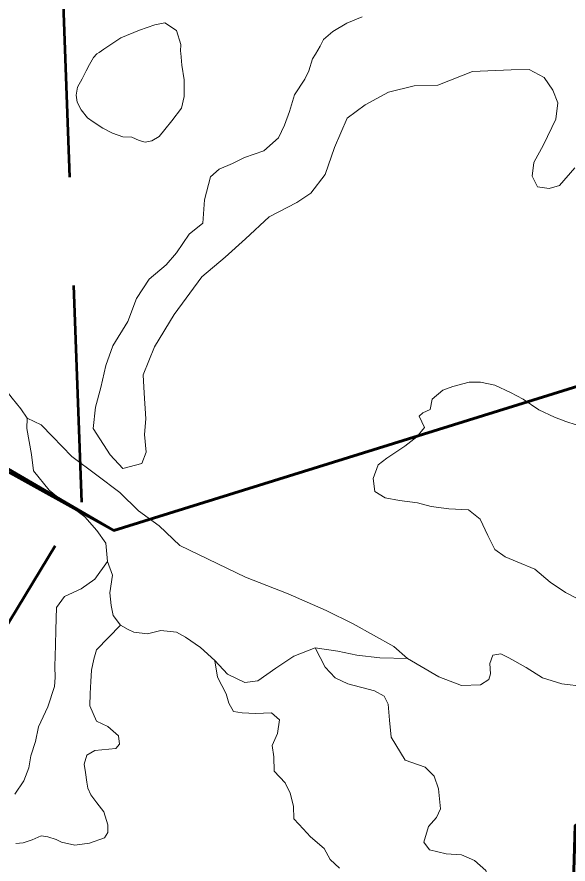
# Model space of a CAD drawing. Extents: x -1643653 to 4543381, y 1624270 to 13878484.
# Drawn here: x 758864 to 760390, y 8935210 to 8937556 of the extents above; entities that cross this region are included whole.
import ezdxf

# ---------------------------------------------------------------- set-up
doc = ezdxf.new("R2010")
doc.units = 0
doc.header["$LTSCALE"] = 200
doc.linetypes.add('MEDIUM_DASHED', pattern=[4.5, 3, -1.5])
for name, color, linetype, lineweight in [('1', 7, 'Continuous', 13), ('27', 7, 'Continuous', 53), ('29', 7, 'Continuous', 13)]:
    doc.layers.add(name, color=color, linetype=linetype, lineweight=lineweight)

msp = doc.modelspace()

# ---------------------------------------------------------------- linework, layer by layer
at = {"layer": '1', "lineweight": 25}
msp.add_spline([(814781, 9009175.5), (814787.2, 9009173.4), (814796.9, 9009173.4), (814799.4, 9009172.4), (814805.1, 9009174.5), (814805.6, 9009176.5), (814811.7, 9009179.5), (814811.7, 9009179.5), (814801.5, 9009181), (814790.7, 9009181.5), (814784.1, 9009183.1), (814777.4, 9009185.1), (814778.4, 9009175.5)], degree=3, dxfattribs=at)
at = {"layer": '27', "linetype": 'MEDIUM_DASHED'}
msp.add_lwpolyline([(757256.9, 8933270.8), (759043.1, 8936212.7), (758845.6, 8941627.9)], dxfattribs=at)
at = {"layer": '27'}
for points in [[(761863.2, 8935474.4), (761503.8, 8936061.7), (760749.2, 8936636.9), (759132.1, 8936133.6), (758557.1, 8936469.1), (757467.1, 8937056.4), (756353.1, 8938206.9), (755454.7, 8938650.3)], [(756353.1, 8938206.9), (757467.1, 8937056.4), (759132.1, 8936133.6), (760749.2, 8936636.9), (761503.8, 8936061.7), (761863.2, 8935474.4), (761899.9, 8935404), (761695.8, 8935354), (761569.5, 8935404.5), (761333.8, 8935396.1), (761224.4, 8935522.4), (761114.9, 8935547.7), (760980.2, 8935522.4), (760736.1, 8935547.7), (760727.7, 8935446.6), (760660.4, 8935345.5), (760565.5, 8935352.5), (760475, 8935352.5), (760409.6, 8935317.2), (760404.6, 8935161.3)], [(760404.6, 8935161.3), (760409.6, 8935317.2), (760475, 8935352.5), (760565.5, 8935352.5), (760660.4, 8935345.5), (760727.7, 8935446.6), (760736.1, 8935547.7), (760980.2, 8935522.4), (761114.9, 8935547.7), (761224.4, 8935522.4), (761333.8, 8935396.1), (761569.5, 8935404.5), (761695.8, 8935354), (761899.9, 8935404), (761863.2, 8935474.4), (761503.8, 8936061.7), (760749.2, 8936636.9), (759132.1, 8936133.6), (757467.1, 8937056.4), (756353.1, 8938206.9)]]:
    msp.add_lwpolyline(points, dxfattribs=at)
at = {"layer": '29'}
for p, q in [((759091.3, 8937457.2), (759104.8, 8937466.1)), ((759316.7, 8937460.9), (759317.2, 8937455.6)), ((759317.2, 8937455.6), (759316.7, 8937460.9))]:
    msp.add_line(p, q, dxfattribs=at)
at = {"layer": '29', "lineweight": 53}
msp.add_lwpolyline([(761863.2, 8935474.4), (761503.8, 8936061.7), (760749.2, 8936636.9), (759132.1, 8936133.6), (758557.1, 8936469.1), (757467.1, 8937056.4), (756353.1, 8938206.9), (755454.7, 8938650.3)], dxfattribs=at)
at = {"layer": '29', "lineweight": 25}
msp.add_lwpolyline([(760749.2, 8936636.9), (759132.1, 8936133.6), (757467.1, 8937056.4), (756353.1, 8938206.9), (755454.7, 8938650.3)], dxfattribs=at)
at = {"layer": '29'}
for points in [[(759819.7, 8937556.4), (759777, 8937538.8), (759738.7, 8937515.3), (759712.6, 8937492.8)], [(759819.7, 8937556.4), (759777, 8937538.8), (759738.7, 8937515.3), (759712.6, 8937492.8)], [(759316.7, 8937460.9), (759317.4, 8937479.4), (759305.2, 8937518.2), (759273.4, 8937539.3), (759245.3, 8937534), (759203, 8937519.2), (759151.9, 8937498.2), (759104.8, 8937466.1), (759091.3, 8937457.2)], [(759104.8, 8937466.1), (759151.9, 8937498.2), (759203, 8937519.2), (759245.3, 8937534), (759273.4, 8937539.3), (759305.2, 8937518.2), (759317.4, 8937479.4), (759316.7, 8937460.9)], [(759690.3, 8937453), (759703.4, 8937474.7), (759712.6, 8937492.8)], [(759712.6, 8937492.8), (759703.4, 8937474.7), (759690.3, 8937453)], [(759317.2, 8937455.6), (759320.8, 8937422), (759326.5, 8937381.7), (759326.6, 8937335.5), (759319.9, 8937303.3), (759292.4, 8937267.6), (759273.3, 8937244.4), (759257.2, 8937224.8), (759237.1, 8937213.1), (759218.7, 8937209.2), (759202.4, 8937214), (759181.7, 8937222.9), (759156.6, 8937224.1), (759128, 8937234.1), (759101.4, 8937247.8), (759074.5, 8937265.3), (759058.8, 8937276), (759041.3, 8937298.2), (759030.6, 8937319.8), (759028, 8937339.5), (759031.9, 8937361.5), (759044.1, 8937384.4), (759055.4, 8937406), (759064.5, 8937424.2), (759076.1, 8937443.4), (759085.2, 8937453.1), (759091.3, 8937457.2)], [(759091.3, 8937457.2), (759085.2, 8937453.1), (759076.1, 8937443.4), (759064.5, 8937424.2), (759055.4, 8937406), (759044.1, 8937384.4), (759031.9, 8937361.5), (759028, 8937339.5), (759030.6, 8937319.8), (759041.3, 8937298.2), (759058.8, 8937276), (759074.5, 8937265.3), (759101.4, 8937247.8), (759128, 8937234.1), (759156.6, 8937224.1), (759181.7, 8937222.9), (759202.4, 8937214), (759218.7, 8937209.2), (759237.1, 8937213.1), (759257.2, 8937224.8), (759273.3, 8937244.4), (759292.4, 8937267.6), (759319.9, 8937303.3), (759326.6, 8937335.5), (759326.5, 8937381.7), (759320.8, 8937422), (759317.2, 8937455.6)], [(760408.8, 8937137.9), (760366.3, 8937089.4), (760337.4, 8937080.3), (760305.6, 8937084.9), (760290.4, 8937115.2), (760294.9, 8937153.1), (760322.2, 8937201.6), (760355.6, 8937272.8), (760361.7, 8937318.3), (760347.6, 8937353), (760323.7, 8937387.8), (760282.2, 8937410.5), (760232.7, 8937409.2), (760125, 8937404.7), (760029.4, 8937366.8), (759964.1, 8937365.3), (759892.8, 8937347.1), (759828.1, 8937312.1), (759778.1, 8937275.8), (759743.1, 8937193.9), (759717.3, 8937119.7), (759677.8, 8937067.8), (759638.4, 8937042), (759562.5, 8937002.6), (759496.9, 8936941.7), (759440.8, 8936890.2), (759375.8, 8936835.9), (759299.4, 8936731.8), (759244.8, 8936642.4), (759212.9, 8936565.1), (759216, 8936513.7), (759220.6, 8936443.3), (759217.5, 8936399.4), (759222.1, 8936350.9), (759210, 8936319.1), (759156.8, 8936305.4), (759121.9, 8936343.3), (759074.9, 8936416.1), (759081, 8936475.2), (759096.1, 8936529.7), (759109.8, 8936590.3), (759129.5, 8936644.9), (759170.6, 8936712.6), (759194.9, 8936776.2), (759229.8, 8936829.3), (759276.8, 8936869.3), (759305.6, 8936902.7), (759340.5, 8936954.2), (759378.4, 8936984.5), (759383, 8937049.7), (759399.7, 8937113.3), (759424, 8937134.6), (759460.6, 8937149.6), (759494, 8937166.3), (759547.2, 8937184.6), (759588.1, 8937220.8), (759604.8, 8937256.4), (759618.5, 8937294.3), (759632.1, 8937339.8), (759661, 8937383.7), (759671.6, 8937406.5), (759682.2, 8937439.8), (759690.3, 8937453)], [(759690.3, 8937453), (759682.2, 8937439.8), (759671.6, 8937406.5), (759661, 8937383.7), (759632.1, 8937339.8), (759618.5, 8937294.3), (759604.8, 8937256.4), (759588.1, 8937220.8), (759547.2, 8937184.6), (759494, 8937166.3), (759460.6, 8937149.6), (759424, 8937134.6), (759399.7, 8937113.3), (759383, 8937049.7), (759378.4, 8936984.5), (759340.5, 8936954.2), (759305.6, 8936902.7), (759276.8, 8936869.3), (759229.8, 8936829.3), (759194.9, 8936776.2), (759170.6, 8936712.6), (759129.5, 8936644.9), (759109.8, 8936590.3), (759096.1, 8936529.7), (759081, 8936475.2), (759074.9, 8936416.1), (759121.9, 8936343.3), (759156.8, 8936305.4), (759210, 8936319.1), (759222.1, 8936350.9), (759217.5, 8936399.4), (759220.6, 8936443.3), (759216, 8936513.7), (759212.9, 8936565.1), (759244.8, 8936642.4), (759299.4, 8936731.8), (759375.8, 8936835.9), (759440.8, 8936890.2), (759496.9, 8936941.7), (759562.5, 8937002.6), (759638.4, 8937042), (759677.8, 8937067.8), (759717.3, 8937119.7), (759743.1, 8937193.9), (759778.1, 8937275.8), (759828.1, 8937312.1), (759892.8, 8937347.1), (759964.1, 8937365.3), (760029.4, 8937366.8), (760125, 8937404.7), (760232.7, 8937409.2), (760282.2, 8937410.5), (760323.7, 8937387.8), (760347.6, 8937353), (760361.7, 8937318.3), (760355.6, 8937272.8), (760322.2, 8937201.6), (760294.9, 8937153.1), (760290.4, 8937115.2), (760305.6, 8937084.9), (760337.4, 8937080.3), (760366.3, 8937089.4), (760408.8, 8937137.9)], [(758892.2, 8936445.2), (758874.4, 8936470.8), (758850.7, 8936500.4), (758834.8, 8936520.2), (758797.3, 8936547.8), (758753.8, 8936559.7), (758716.3, 8936593.2), (758647.1, 8936630.7), (758605.6, 8936644.5), (758551.5, 8936666.7)], [(760443.6, 8935930.8), (760382.9, 8935962.6), (760340.3, 8935990.8), (760297.8, 8936027.2), (760249.1, 8936047.6), (760215.3, 8936061.2), (760187, 8936081.7), (760167.3, 8936119.6), (760146, 8936165.1), (760114.1, 8936190.8), (760059.5, 8936193.8), (760011, 8936199.9), (759973, 8936210.5), (759922.9, 8936216.6), (759883.5, 8936224.2), (759854.6, 8936242.3), (759850, 8936278.1), (759863.7, 8936316), (759888, 8936334.1), (759938, 8936367.5), (759971.4, 8936393.2), (759992.7, 8936419), (759977.5, 8936450.8), (759988.1, 8936459.9), (760007.8, 8936469), (760013.9, 8936497.8), (760042.8, 8936522.1), (760070.3, 8936532.7), (760115.7, 8936544.5), (760147.5, 8936544.3), (760186.8, 8936536.1), (760230.4, 8936516.1), (760265.8, 8936497.2), (760308.7, 8936468.3), (760352.3, 8936447.6), (760383.6, 8936435.7), (760440.8, 8936416.9)], [(760440.8, 8936416.9), (760383.6, 8936435.7), (760352.3, 8936447.6), (760308.7, 8936468.3), (760265.8, 8936497.2), (760230.4, 8936516.1), (760186.8, 8936536.1), (760147.5, 8936544.3), (760115.7, 8936544.5), (760070.3, 8936532.7), (760042.8, 8936522.1), (760013.9, 8936497.8), (760007.8, 8936469), (759988.1, 8936459.9), (759977.5, 8936450.8), (759992.7, 8936419), (759971.4, 8936393.2), (759938, 8936367.5), (759888, 8936334.1), (759863.7, 8936316), (759850, 8936278.1), (759854.6, 8936242.3), (759883.5, 8936224.2), (759922.9, 8936216.6), (759973, 8936210.5), (760011, 8936199.9), (760059.5, 8936193.8), (760114.1, 8936190.8), (760146, 8936165.1), (760167.3, 8936119.6), (760187, 8936081.7), (760215.3, 8936061.2), (760249.1, 8936047.6), (760297.8, 8936027.2), (760340.3, 8935990.8), (760382.9, 8935962.6), (760443.6, 8935930.8)], [(758850.7, 8936500.4), (758874.4, 8936470.8), (758892.2, 8936445.2), (758931.2, 8936426.5), (758961.9, 8936394), (759015.7, 8936338.8), (759084.7, 8936287), (759148.3, 8936239), (759200.7, 8936188.2), (759257.5, 8936147.1), (759314.6, 8936092.5), (759496.9, 8936004.9), (759615, 8935958.8), (759719.9, 8935912.2), (759794.9, 8935875.9), (759907.4, 8935812.7), (759945.3, 8935779.4), (760032.3, 8935729.2), (760094.6, 8935705), (760147.7, 8935706.5), (760170.4, 8935721.6), (760175, 8935736.8), (760173.5, 8935765.6), (760181.1, 8935788.3), (760203.8, 8935792.9), (760225.8, 8935781.3), (760274.2, 8935754.2), (760319.2, 8935726.2), (760372.3, 8935709.5), (760434.5, 8935701.9)], [(759945.3, 8935779.4), (759868.8, 8935781.8), (759805.1, 8935788.8), (759752.2, 8935799.8), (759690, 8935809), (759630.1, 8935786.1), (759580.5, 8935752.8), (759530.6, 8935717.5), (759495, 8935713), (759446.5, 8935736.3), (759411.5, 8935774.1), (759372.2, 8935810.1), (759330.3, 8935838.6), (759305.7, 8935852), (759261.9, 8935857.1), (759225.8, 8935847.7), (759187.2, 8935852), (759171.7, 8935859.7), (759150.8, 8935872), (759130.2, 8935898.6), (759125, 8935926.1), (759120.7, 8935961.3), (759128.5, 8936010.2), (759114.7, 8936048.4), (759109.6, 8936099.1), (759085.5, 8936134.2), (759051.6, 8936171.9), (759022.2, 8936193.8), (758995.6, 8936207.5), (758973, 8936228.6), (758953.4, 8936245.9), (758909.9, 8936299.2), (758904, 8936344.5), (758890.8, 8936416.1), (758892.2, 8936445.2)], [(759114.7, 8936048.4), (759109.6, 8936099.1), (759085.5, 8936134.2), (759051.6, 8936171.9), (759022.2, 8936193.8), (758995.6, 8936207.5), (758973, 8936228.6), (758953.4, 8936245.9), (758909.9, 8936299.2), (758904, 8936344.5), (758890.8, 8936416.1), (758892.2, 8936445.2)], [(759114.7, 8936048.4), (759079.4, 8935999.4), (759041.5, 8935972.1), (758995.9, 8935950.9), (758973.2, 8935920.6), (758971.2, 8935859.2), (758970.2, 8935816), (758968.5, 8935757.7), (758969.4, 8935726.8), (758967.6, 8935702.2), (758949.6, 8935645.5), (758923.8, 8935590.6), (758915.2, 8935549.4), (758902.2, 8935510.3), (758897.1, 8935476.9), (758883.3, 8935440.8), (758857.6, 8935404)], [(758857.6, 8935404), (758883.3, 8935440.8), (758897.1, 8935476.9), (758902.2, 8935510.3), (758915.2, 8935549.4), (758923.8, 8935590.6), (758949.6, 8935645.5), (758967.6, 8935702.2), (758969.4, 8935726.8), (758968.5, 8935757.7), (758970.2, 8935816), (758971.2, 8935859.2), (758973.2, 8935920.6), (758995.9, 8935950.9), (759041.5, 8935972.1), (759079.4, 8935999.4), (759114.7, 8936048.4)], [(758861.2, 8935267.2), (758881, 8935268.9), (758905.9, 8935277.5), (758930.8, 8935288.7), (758949.7, 8935286.1), (758972.1, 8935278.4), (758987.5, 8935270.6), (759024.5, 8935262.9), (759064.8, 8935268.1), (759106.1, 8935283.5), (759115.6, 8935298.1), (759115.6, 8935318.7), (759104, 8935354.9), (759085.1, 8935380.4), (759068.3, 8935401.9), (759059.7, 8935420.5), (759057.1, 8935436.8), (759053.7, 8935464.3), (759050.2, 8935486.6), (759057.1, 8935512.3), (759079.5, 8935524.4), (759137.9, 8935530.4), (759148.2, 8935542.4), (759144.8, 8935565.5), (759115.6, 8935591.3), (759083.8, 8935605.9), (759066.1, 8935648.8), (759066.3, 8935682.6), (759068, 8935715.9), (759070.1, 8935747.2), (759076.7, 8935777.6), (759084.4, 8935803.3), (759150.8, 8935872)], [(759150.8, 8935872), (759084.4, 8935803.3), (759076.7, 8935777.6), (759070.1, 8935747.2), (759068, 8935715.9), (759066.3, 8935682.6), (759066.1, 8935648.8), (759083.8, 8935605.9), (759115.6, 8935591.3), (759144.8, 8935565.5), (759148.2, 8935542.4), (759137.9, 8935530.4), (759079.5, 8935524.4), (759057.1, 8935512.3), (759050.2, 8935486.6), (759053.7, 8935464.3), (759057.1, 8935436.8), (759059.7, 8935420.5), (759068.3, 8935401.9), (759085.1, 8935380.4), (759104, 8935354.9), (759115.6, 8935318.7), (759115.6, 8935298.1), (759106.1, 8935283.5), (759064.8, 8935268.1), (759024.5, 8935262.9), (758987.5, 8935270.6), (758972.1, 8935278.4), (758949.7, 8935286.1), (758930.8, 8935288.7), (758905.9, 8935277.5), (758881, 8935268.9), (758861.2, 8935267.2)], [(759412.1, 8935773.4), (759411.5, 8935774.1), (759372.2, 8935810.1), (759330.3, 8935838.6), (759305.7, 8935852), (759261.9, 8935857.1), (759225.8, 8935847.7), (759187.2, 8935852), (759171.7, 8935859.7), (759150.8, 8935872)], [(760172.5, 8935144.4), (760174.5, 8935157.9), (760161.8, 8935192.2), (760131.2, 8935219.9), (760094.6, 8935235.6), (760052.4, 8935238.7), (760006.4, 8935249.8), (759990.7, 8935271.5), (760003, 8935314.7), (760025.3, 8935339.3), (760036.2, 8935363.5), (760031.4, 8935419), (760018.7, 8935453.8), (759994.3, 8935478.3), (759939.2, 8935498.5), (759899.8, 8935562.2), (759895.2, 8935609.1), (759892, 8935652.8), (759881, 8935675.4), (759854, 8935689.9), (759779.6, 8935709.7), (759744.7, 8935726.3), (759717.4, 8935755.1), (759690, 8935809)], [(759945.3, 8935779.4), (759868.8, 8935781.8), (759805.1, 8935788.8), (759752.2, 8935799.8), (759690, 8935809)], [(759690, 8935809), (759717.4, 8935755.1), (759744.7, 8935726.3), (759779.6, 8935709.7), (759854, 8935689.9), (759881, 8935675.4), (759892, 8935652.8), (759895.2, 8935609.1), (759899.8, 8935562.2), (759939.2, 8935498.5), (759994.3, 8935478.3), (760018.7, 8935453.8), (760031.4, 8935419), (760036.2, 8935363.5), (760025.3, 8935339.3), (760003, 8935314.7), (759990.7, 8935271.5), (760006.4, 8935249.8), (760052.4, 8935238.7), (760094.6, 8935235.6), (760131.2, 8935219.9), (760161.8, 8935192.2), (760174.5, 8935157.9), (760172.5, 8935144.4)], [(760434.5, 8935701.9), (760372.3, 8935709.5), (760319.2, 8935726.2), (760274.2, 8935754.2), (760225.8, 8935781.3), (760203.8, 8935792.9), (760181.1, 8935788.3), (760173.5, 8935765.6), (760175, 8935736.8), (760170.4, 8935721.6), (760147.7, 8935706.5), (760094.6, 8935705), (760032.3, 8935729.2), (759945.3, 8935779.4)], [(759412.1, 8935773.4), (759419.5, 8935727.4), (759442.9, 8935681.7), (759450.1, 8935655.8), (759463.8, 8935632.9), (759487.6, 8935629.4), (759524.5, 8935627.6), (759568.5, 8935629.1), (759591.2, 8935609.4), (759585.2, 8935571.5), (759570.5, 8935538.8), (759575, 8935506.9), (759576.3, 8935467.5), (759606.6, 8935435.7), (759620.3, 8935406.9), (759629.4, 8935370.5), (759630.9, 8935335.7), (759644.6, 8935320.5), (759656.7, 8935308.4), (759676.4, 8935285.7), (759714.4, 8935253.8), (759731.1, 8935223.5), (759756.9, 8935199.3)], [(759756.9, 8935199.3), (759731.1, 8935223.5), (759714.4, 8935253.8), (759676.4, 8935285.7), (759656.7, 8935308.4), (759644.6, 8935320.5), (759630.9, 8935335.7), (759629.4, 8935370.5), (759620.3, 8935406.9), (759606.6, 8935435.7), (759576.3, 8935467.5), (759575, 8935506.9), (759570.5, 8935538.8), (759585.2, 8935571.5), (759591.2, 8935609.4), (759568.5, 8935629.1), (759524.5, 8935627.6), (759487.6, 8935629.4), (759463.8, 8935632.9), (759450.1, 8935655.8), (759442.9, 8935681.7), (759419.5, 8935727.4), (759412.1, 8935773.4)]]:
    msp.add_lwpolyline(points, dxfattribs=at)

doc.saveas('drawing.dxf')
